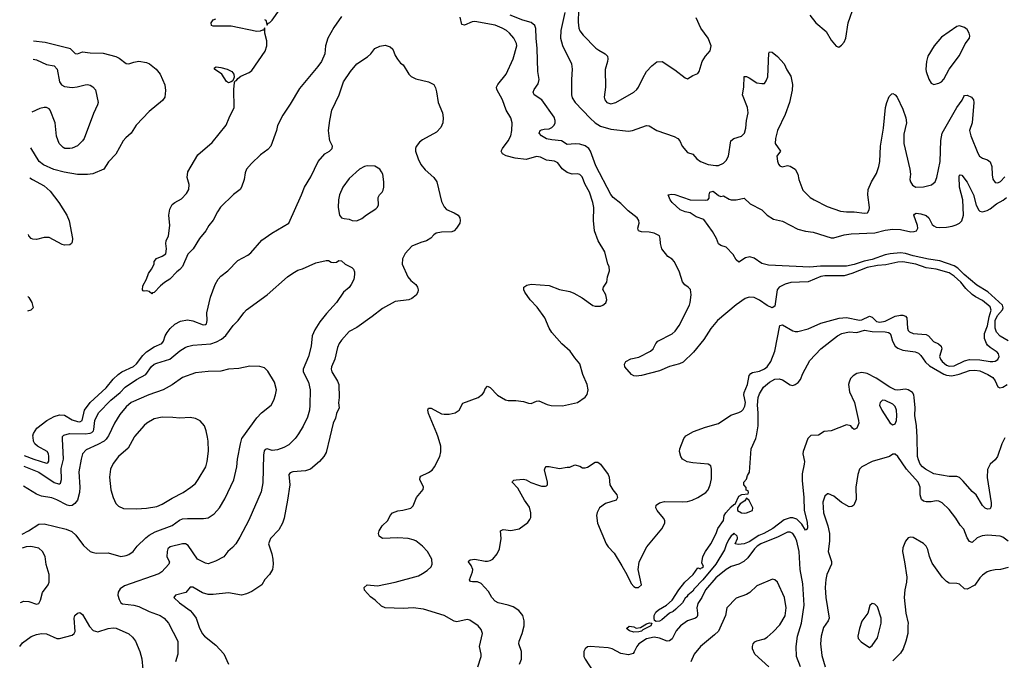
# Model space of a CAD drawing. Header units: inches. Extents: x 2057696 to 2160536, y 827480 to 1016834.
# Tile 321 of 422: x 2060020 to 2067700, y 998261 to 1003255. Entities that reach past the tile are written whole.
import ezdxf

# ---------------------------------------------------------------- set-up
doc = ezdxf.new("R2010")
doc.units = ezdxf.units.IN
doc.header["$MEASUREMENT"] = 0
doc.layers.add('C0060', color=7, linetype='Continuous')
doc.layers.add('C0969', color=7, linetype='Continuous')

msp = doc.modelspace()

# ---------------------------------------------------------------- linework, layer by layer
at = {"layer": 'C0060', "color": 5}
for points, elevation in [([(2061930, 1003257.4), (2061938.7, 1003250), (2061950, 1003211.3), (2061954.3, 1003225.7), (2061970, 1003231.8), (2061990, 1003252.3), (2062047.8, 1003332.2)], 480), ([(2064271.3, 1003311.3), (2064241.1, 1003170), (2064239.6, 1003110), (2064253.8, 1003053.8), (2064324.6, 1002910), (2064330.3, 1002870), (2064323.2, 1002790), (2064323.7, 1002670), (2064330, 1002646.3), (2064353.5, 1002610), (2064470, 1002486.9), (2064510, 1002450.8), (2064550, 1002424.8), (2064630, 1002402.5), (2064770, 1002385.5), (2064800.9, 1002390), (2064909.9, 1002430.1), (2064930, 1002428.8), (2064990.2, 1002390.2), (2065124.2, 1002344.2), (2065153, 1002330), (2065170.4, 1002310), (2065188.7, 1002270), (2065230, 1002219.3), (2065270, 1002205.5), (2065303.1, 1002170), (2065330, 1002150.3), (2065390, 1002127.4), (2065450, 1002117.4), (2065470, 1002119.6), (2065510, 1002136.9), (2065530, 1002157.6), (2065548.5, 1002190), (2065568, 1002310), (2065591.6, 1002328.4), (2065650, 1002348.2), (2065673.5, 1002370), (2065684.8, 1002410), (2065688.3, 1002470), (2065701.1, 1002530), (2065696.5, 1002570), (2065657.2, 1002670), (2065669.7, 1002730), (2065670, 1002812), (2065689, 1002811), (2065710, 1002801.3), (2065770, 1002763), (2065810, 1002756.3), (2065830, 1002758.8), (2065842.9, 1002777.1), (2065855.1, 1002810), (2065864.8, 1002995.2), (2065870, 1003004.7), (2065890, 1003000.7), (2065930, 1002967.3), (2065983, 1002910), (2066004.9, 1002864.9), (2066036, 1002816), (2066048.7, 1002748.7), (2066045.5, 1002705.5), (2066024.7, 1002610), (2065990, 1002517), (2065930.2, 1002390), (2065914.7, 1002330), (2065914, 1002290), (2065953.4, 1002230), (2065927.2, 1002190), (2065930, 1002152), (2065939.1, 1002130), (2065950, 1002114.8), (2065968, 1002108), (2066010, 1002119.1), (2066030, 1002113.4), (2066068.5, 1002088.5), (2066090.4, 1002050.4), (2066098, 1002010), (2066130, 1001926), (2066187.3, 1001870), (2066217.3, 1001850), (2066318.6, 1001798.6), (2066421.8, 1001761.8), (2066470, 1001756.5), (2066530, 1001757.3), (2066610, 1001745.7), (2066632.7, 1001750), (2066646.2, 1001773.8), (2066648, 1001792), (2066636.5, 1001890), (2066637.8, 1001930), (2066665, 1001990), (2066704, 1002056), (2066722.7, 1002110), (2066729.8, 1002150), (2066735.1, 1002270), (2066758, 1002410), (2066772.8, 1002570), (2066783.5, 1002610), (2066803.5, 1002656.5), (2066822.4, 1002677.6), (2066830, 1002680.5), (2066850, 1002668.2), (2066863.7, 1002650), (2066910, 1002556.3), (2066932.8, 1002490), (2066937.8, 1002450), (2066916.5, 1002363.5), (2066915.4, 1002290), (2066964.7, 1002090), (2066968.9, 1002051.1), (2066964.4, 1002010), (2066968.2, 1001990), (2066984.8, 1001964.8), (2067010.5, 1001950.5), (2067070, 1001952.4), (2067133, 1001967), (2067160.9, 1001990), (2067174, 1002026), (2067199.7, 1002150), (2067205.8, 1002314.2), (2067215.7, 1002370), (2067331.4, 1002570), (2067371.2, 1002628.8), (2067383.5, 1002656.5), (2067390, 1002663.2), (2067410, 1002665.6), (2067444.7, 1002650), (2067459.1, 1002630), (2067461.5, 1002610), (2067450.2, 1002450), (2067430.2, 1002390), (2067439.6, 1002350), (2067493.8, 1002213.8), (2067507.7, 1002190), (2067530, 1002175.5), (2067570, 1002162.4), (2067590, 1002146.8), (2067602.6, 1002110), (2067604.9, 1002044.9), (2067612.1, 1002012.1), (2067630, 1001984.9), (2067650, 1001983), (2067670, 1001994.4), (2067704.7, 1002030)], 460), ([(2064379.8, 1003330), (2064376.1, 1003236.1), (2064381.8, 1003190), (2064389.4, 1003169.4), (2064414.4, 1003134.4), (2064513.5, 1003033.5), (2064536.3, 1003016.3), (2064586, 1002990), (2064605.3, 1002970), (2064608.9, 1002950), (2064606.3, 1002930), (2064587.7, 1002867.7), (2064590.3, 1002730), (2064579.3, 1002650), (2064584.9, 1002630), (2064598.8, 1002610), (2064630, 1002598.4), (2064670, 1002608.4), (2064810, 1002690.4), (2064833.6, 1002710), (2064847.8, 1002730), (2064880.1, 1002799.9), (2064910, 1002850.6), (2064950, 1002896.3), (2064990, 1002927.7), (2065031, 1002930), (2065130, 1002864.9), (2065210, 1002802.8), (2065230, 1002794.8), (2065270, 1002818.8), (2065310, 1002836), (2065319.3, 1002850), (2065342.7, 1002930), (2065370, 1002971.3), (2065406.6, 1003013.4), (2065414, 1003050), (2065389.7, 1003110), (2065333.3, 1003190), (2065296, 1003270)], 480), ([(2066183, 1003290), (2066230.4, 1003230), (2066310, 1003162), (2066350, 1003096), (2066387.9, 1003047.9), (2066410, 1003041), (2066430, 1003056), (2066450, 1003081), (2066463.7, 1003110), (2066483.7, 1003230), (2066532.3, 1003370)], 480), ([(2062530, 1003280.8), (2062470, 1003193.5), (2062424.3, 1003110), (2062404.7, 1003050), (2062399.1, 1002990), (2062374.2, 1002930), (2062346.7, 1002890), (2062202.1, 1002717.9), (2062130, 1002596), (2062072.6, 1002510), (2062031.4, 1002430), (2062022.4, 1002390), (2061978.6, 1002270), (2061955.9, 1002244.1), (2061897.9, 1002202.1), (2061827.1, 1002132.9), (2061790.1, 1002089.9), (2061778.3, 1002061.7), (2061770, 1002009.5), (2061750.2, 1001949.8), (2061738.7, 1001930), (2061687.3, 1001892.7), (2061586.6, 1001793.4), (2061562.5, 1001757.5), (2061530, 1001693.5), (2061494.9, 1001650), (2061470.9, 1001609.1), (2061421.8, 1001550), (2061373.4, 1001470), (2061332.3, 1001427.7), (2061290.2, 1001330), (2061270, 1001308.3), (2061246, 1001290), (2061190, 1001231.8), (2061150, 1001207.6), (2061119.1, 1001180.9), (2061070, 1001129.6), (2061054.6, 1001125.4), (2061050, 1001119), (2061030, 1001135.3), (2061010, 1001142), (2060990, 1001138), (2060982, 1001142), (2060978, 1001150), (2060980.4, 1001179.6), (2061010, 1001232), (2061024.8, 1001275.2), (2061049.2, 1001310), (2061068.7, 1001350), (2061068, 1001370), (2061086.3, 1001393.7), (2061130, 1001411), (2061159, 1001430), (2061166, 1001470), (2061159.3, 1001510), (2061162.7, 1001530), (2061179.5, 1001570), (2061191.6, 1001650), (2061182.4, 1001730), (2061190, 1001778), (2061210, 1001814.4), (2061230, 1001830.3), (2061282, 1001858), (2061320.1, 1001899.9), (2061338.7, 1001930), (2061340.7, 1001970), (2061325, 1002025), (2061330.6, 1002070), (2061410, 1002200.9), (2061522.5, 1002297.5), (2061630, 1002432.4), (2061652.7, 1002490), (2061692.2, 1002570), (2061690.6, 1002710), (2061695.1, 1002764.9), (2061701.4, 1002778.6), (2061710, 1002781.3), (2061722.8, 1002797.2), (2061746.2, 1002813.8), (2061810, 1002842.7), (2061830, 1002858.2), (2061933.7, 1003010), (2061949, 1003050), (2061948.3, 1003090), (2061931.3, 1003148.7), (2061932.3, 1003192.3), (2061927.3, 1003187.3), (2061927.3, 1003172.7), (2061914.5, 1003174.5), (2061894.6, 1003165.4), (2061870, 1003163.6), (2061670, 1003205.5), (2061530, 1003205.3), (2061516, 1003210), (2061513.3, 1003230), (2061530, 1003253.4), (2061550, 1003262)], 480), ([(2063283.6, 1000000), (2063274.7, 1000030), (2063210, 1000185.2), (2063204.2, 1000210), (2063210, 1000226), (2063230, 1000225.5), (2063310, 1000183.8), (2063330, 1000179.3), (2063370, 1000180.4), (2063418, 1000190), (2063449, 1000210), (2063475.5, 1000264.5), (2063595.3, 1000310), (2063630, 1000334.8), (2063640.9, 1000350), (2063650, 1000378), (2063670, 1000398.8), (2063690, 1000387.7), (2063748.2, 1000328.2), (2063810, 1000292.4), (2063830, 1000287), (2063890, 1000286.7), (2063950, 1000277.6), (2063990, 1000264.9), (2064010, 1000264), (2064050, 1000282), (2064070, 1000283.8), (2064135.1, 1000255.1), (2064166.4, 1000246.4), (2064254.9, 1000245.1), (2064370, 1000270.4), (2064430, 1000313), (2064445.6, 1000334.4), (2064454.3, 1000370), (2064446.6, 1000410), (2064413.6, 1000490), (2064390, 1000573.2), (2064350, 1000618), (2064312.8, 1000670), (2064248.4, 1000728.4), (2064170, 1000817), (2064149.7, 1000850), (2064115.6, 1000930), (2064055.3, 1001015.3), (2064002.9, 1001070), (2063959.3, 1001130), (2063952.7, 1001150), (2063953.2, 1001170), (2063975.6, 1001184.4), (2064010, 1001192.8), (2064150, 1001182.3), (2064230, 1001152.9), (2064310, 1001136), (2064342.4, 1001122.4), (2064407.1, 1001087.1), (2064490, 1001028), (2064510, 1001022), (2064550, 1001022.8), (2064569.4, 1001030.6), (2064592.1, 1001047.9), (2064601.2, 1001070), (2064592.3, 1001110), (2064569.3, 1001150.7), (2064574, 1001170), (2064599, 1001210), (2064605.2, 1001250), (2064622, 1001298), (2064618, 1001330), (2064607.6, 1001350), (2064584.9, 1001444.9), (2064533.3, 1001530), (2064503.1, 1001610), (2064495.9, 1001690), (2064498.6, 1001790), (2064491.4, 1001830), (2064466, 1001910), (2064429.7, 1001970), (2064406.6, 1002030), (2064388.5, 1002048.5), (2064370, 1002053), (2064330, 1002051.3), (2064290, 1002063), (2064252, 1002092), (2064218.4, 1002138.4), (2064191.7, 1002151.7), (2064130, 1002158.7), (2064082.7, 1002182.7), (2064050, 1002189.7), (2063970, 1002165.3), (2063885.7, 1002174.3), (2063814.8, 1002194.8), (2063785.6, 1002210), (2063780.3, 1002220.3), (2063776.9, 1002230), (2063785.3, 1002250), (2063830, 1002311.5), (2063849.8, 1002350), (2063858.2, 1002390), (2063860.8, 1002450), (2063852.3, 1002490), (2063814.7, 1002550), (2063787, 1002630), (2063742, 1002710), (2063738.5, 1002730), (2063749.7, 1002750), (2063815.5, 1002830), (2063868.7, 1002950), (2063896.9, 1003050), (2063895.4, 1003070), (2063874.5, 1003110), (2063840.4, 1003150), (2063816.9, 1003170), (2063784.7, 1003190), (2063730, 1003211.3), (2063570, 1003239.8), (2063550, 1003237.7), (2063490, 1003213.3), (2063470, 1003218), (2063455.9, 1003275.9)], 480), ([(2065209.2, 1000000), (2065217.2, 1000010), (2065274.9, 1000045.1), (2065370, 1000078.9), (2065471.9, 1000108.1), (2065567.6, 1000172.4), (2065630, 1000192.2), (2065650, 1000203.1), (2065663.3, 1000216.7), (2065676.6, 1000243.4), (2065680.9, 1000270), (2065669.8, 1000330), (2065672, 1000350), (2065696.4, 1000410), (2065710, 1000482), (2065723.2, 1000496.8), (2065736.3, 1000503.7), (2065790, 1000514.9), (2065830, 1000532.6), (2065850.9, 1000550), (2065880.4, 1000590), (2065909.8, 1000670), (2065950, 1000871), (2065970, 1000875.5), (2066050, 1000829.1), (2066070, 1000823.2), (2066090, 1000823.5), (2066170, 1000845.5), (2066270, 1000890.2), (2066411.8, 1000928.2), (2066470, 1000932.3), (2066570, 1000912.3), (2066590, 1000914.3), (2066650, 1000943.9), (2066670, 1000935.3), (2066703.6, 1000903.6), (2066730, 1000896.8), (2066770, 1000904.1), (2066850, 1000943), (2066890, 1000952.7), (2066910, 1000952), (2066930, 1000943.6), (2066941.3, 1000930), (2066944.5, 1000850), (2066951.2, 1000831.2), (2066961.3, 1000821.3), (2066990, 1000809.1), (2067090, 1000802.2), (2067110, 1000791.4), (2067147, 1000747), (2067187.3, 1000727.3), (2067208.9, 1000710), (2067213.8, 1000690), (2067195, 1000630), (2067201.5, 1000610), (2067216.3, 1000590), (2067250, 1000561.3), (2067270, 1000554), (2067310, 1000557.1), (2067390, 1000595.3), (2067430, 1000606), (2067510, 1000603.9), (2067590, 1000589.4), (2067610, 1000590.2), (2067630, 1000594.3), (2067650, 1000606.7), (2067659.7, 1000630), (2067655.4, 1000650), (2067643.5, 1000663.5), (2067590, 1000698.4), (2067570, 1000717.2), (2067561.1, 1000730), (2067547.1, 1000770), (2067546.5, 1000810), (2067570, 1000867.4), (2067582.2, 1000937.8), (2067598.1, 1000990), (2067590, 1001015.8), (2067530, 1001067.1), (2067474.5, 1001094.5), (2067450, 1001112), (2067400.7, 1001160.7), (2067360.6, 1001210), (2067310, 1001256), (2067270, 1001282.2), (2067170, 1001309.2), (2067090, 1001321.1), (2067010, 1001348.4), (2066910, 1001368.4), (2066870, 1001365), (2066776.5, 1001343.5), (2066710, 1001339.3), (2066630, 1001322.4), (2066510, 1001275.3), (2066450, 1001258.3), (2066300.9, 1001259.1), (2066270, 1001252.2), (2066170, 1001212.5), (2066034.4, 1001205.6), (2065990, 1001194.2), (2065943.8, 1001170), (2065928.7, 1001150), (2065910, 1001022), (2065890.6, 1001009.4), (2065850, 1001026), (2065790, 1001069.7), (2065750, 1001088.3), (2065710, 1001091.2), (2065677.8, 1001082.2), (2065610, 1001031.9), (2065464.2, 1000910), (2065410, 1000847.8), (2065357.1, 1000762.9), (2065276.1, 1000663.9), (2065195.3, 1000584.7), (2065168, 1000572), (2065090, 1000550.7), (2065010, 1000517.3), (2064870, 1000480.5), (2064830, 1000475.6), (2064810, 1000479.5), (2064793.2, 1000490), (2064741.2, 1000550), (2064739, 1000570), (2064749, 1000590), (2064787.8, 1000612.2), (2064850, 1000625.5), (2064939.3, 1000670), (2064962, 1000690), (2064982, 1000730), (2064998, 1000750), (2065110, 1000807), (2065133.3, 1000826.7), (2065164.2, 1000870), (2065244.5, 1001030), (2065250.8, 1001050), (2065256.8, 1001110), (2065251.8, 1001151.8), (2065235.1, 1001170), (2065208.5, 1001188.5), (2065191.1, 1001211.1), (2065165.8, 1001285.8), (2065127.4, 1001367.4), (2065110, 1001387.3), (2065077, 1001410), (2065029.8, 1001469.8), (2065018.3, 1001510), (2065015.6, 1001550), (2065009.6, 1001569.6), (2064968.7, 1001590), (2064930, 1001597.6), (2064870, 1001601.5), (2064847.3, 1001610), (2064841.1, 1001630), (2064853.3, 1001670), (2064849.7, 1001690), (2064836.4, 1001710), (2064765.6, 1001765.6), (2064710, 1001821.6), (2064650, 1001868.5), (2064631.6, 1001891.6), (2064514.8, 1002114.8), (2064471.4, 1002230), (2064459.2, 1002250), (2064430.6, 1002270.6), (2064390, 1002284.8), (2064352.6, 1002287.4), (2064290, 1002283.1), (2064247, 1002310), (2064170, 1002317.5), (2064130, 1002326.8), (2064089.6, 1002350), (2064072, 1002370), (2064079.5, 1002390), (2064090, 1002396.5), (2064110, 1002402.6), (2064150, 1002405.3), (2064170, 1002414.4), (2064190, 1002434), (2064195.6, 1002450), (2064195.6, 1002470), (2064190, 1002494), (2064092.8, 1002630), (2064034, 1002670), (2064025.1, 1002690), (2064033.1, 1002710), (2064065.2, 1002754.8), (2064073.3, 1002790), (2064060.4, 1002850), (2064057.5, 1003030), (2064048.1, 1003110), (2064046.8, 1003186.8), (2064038, 1003210), (2064010, 1003231.9), (2063945.1, 1003250), (2063844.7, 1003290)], 460), ([(2060127.7, 1003089.9), (2060218.5, 1003078.5), (2060396.1, 1003036.1), (2060413.3, 1003030), (2060452.7, 1002992.7), (2060470, 1002989.8), (2060510, 1003005.5), (2060570, 1002997.3), (2060670, 1002993.2), (2060768.7, 1002968.7), (2060794.9, 1002954.9), (2060850, 1002914.7), (2060870, 1002911.3), (2060910, 1002925.1), (2060949, 1002931), (2061010, 1002920.4), (2061031.5, 1002910), (2061085.4, 1002870), (2061116.1, 1002830), (2061153.3, 1002746.7), (2061157.6, 1002702.4), (2061152.3, 1002650), (2061134, 1002626), (2061030, 1002540.3), (2060927.6, 1002432.4), (2060890, 1002370.4), (2060847, 1002333), (2060828, 1002310), (2060770, 1002207.7), (2060713, 1002147), (2060676.2, 1002090), (2060590, 1002053.8), (2060550, 1002047.1), (2060470, 1002047.8), (2060365.6, 1002065.6), (2060286, 1002086), (2060204.4, 1002124.4), (2060171.1, 1002150), (2060106.2, 1002256.6)], 520), ([(2060124.5, 1000000), (2060123.1, 1000010), (2060127.7, 1000030), (2060152.5, 1000070), (2060231.6, 1000130), (2060290, 1000162.3), (2060330, 1000175.2), (2060370, 1000170.9), (2060430, 1000136.7), (2060470, 1000123.2), (2060490, 1000121.5), (2060508, 1000130), (2060525.4, 1000210), (2060569.4, 1000270.6), (2060695.3, 1000384.7), (2060750, 1000452.6), (2060786.9, 1000490), (2060817.8, 1000510), (2060908.2, 1000551.8), (2060930, 1000571.4), (2060981.7, 1000638.3), (2061010, 1000666.9), (2061070, 1000705.8), (2061128.1, 1000731.9), (2061141.1, 1000750), (2061155.3, 1000790), (2061170, 1000816), (2061193.5, 1000846.5), (2061230, 1000880.4), (2061275.3, 1000904.7), (2061330, 1000914.2), (2061370, 1000906.8), (2061450, 1000877), (2061470, 1000878), (2061476.4, 1000883.6), (2061481.9, 1000910), (2061480.5, 1000970), (2061508.3, 1001091.7), (2061545.2, 1001190), (2061568.9, 1001231.1), (2061590, 1001255.4), (2061642.9, 1001297.1), (2061722, 1001378), (2061800.4, 1001419.6), (2061822.7, 1001437.3), (2061910, 1001535.6), (2061987.7, 1001590), (2062119.5, 1001670), (2062218.9, 1001890), (2062241.1, 1001950), (2062290.3, 1002030), (2062348.9, 1002150), (2062400.3, 1002210), (2062436.4, 1002230), (2062458, 1002250), (2062459, 1002270), (2062440.2, 1002310), (2062435.8, 1002330), (2062429.1, 1002390), (2062438.5, 1002470), (2062455.3, 1002550), (2062511.6, 1002670), (2062546, 1002770), (2062600.3, 1002850), (2062650.5, 1002910), (2062734, 1002966), (2062759.3, 1002990), (2062790, 1003029.4), (2062830, 1003049.3), (2062870, 1003056), (2062910, 1003042.7), (2062930, 1003026), (2062950, 1002976), (2062967, 1002947), (2062990, 1002917.2), (2063010, 1002903.7), (2063054.3, 1002830), (2063072.4, 1002812.4), (2063110, 1002794.5), (2063209.7, 1002769.7), (2063249.6, 1002749.6), (2063263.6, 1002723.6), (2063272.5, 1002692.5), (2063283.6, 1002610), (2063317, 1002530), (2063322, 1002490), (2063320.9, 1002450), (2063305.8, 1002414.2), (2063270, 1002379.1), (2063162.2, 1002317.8), (2063139.5, 1002300.5), (2063113.9, 1002266.1), (2063108, 1002250), (2063108.2, 1002230), (2063128.5, 1002170), (2063150, 1002125.6), (2063183.7, 1002083.7), (2063250, 1002025.1), (2063273.1, 1001990), (2063310, 1001839), (2063330, 1001796), (2063350, 1001774.5), (2063410, 1001749.6), (2063439.5, 1001730), (2063454.3, 1001710), (2063456.9, 1001690), (2063452.4, 1001670), (2063427.6, 1001630), (2063409.3, 1001610), (2063390, 1001600.3), (2063310, 1001598), (2063268.7, 1001590), (2063250, 1001578.8), (2063227.9, 1001552.1), (2063194, 1001530), (2063150, 1001518), (2063079, 1001490), (2063027, 1001433), (2063005.6, 1001390), (2063004.2, 1001350), (2063047.3, 1001250), (2063070, 1001222.7), (2063109, 1001190), (2063124, 1001170), (2063129, 1001150), (2063125.2, 1001130), (2063111.7, 1001108.3), (2063078.3, 1001081.7), (2063055.3, 1001070), (2062950, 1001057), (2062850, 1001004.2), (2062770, 1000940.3), (2062650, 1000854.4), (2062590, 1000823.8), (2062530, 1000757.6), (2062511.2, 1000730), (2062499.5, 1000700.5), (2062479.1, 1000610), (2062451, 1000550), (2062448.6, 1000530), (2062454.7, 1000510), (2062498.2, 1000438.2), (2062508.4, 1000410), (2062512.7, 1000310), (2062507.8, 1000267.8), (2062512.7, 1000230), (2062490, 1000184.7), (2062483.6, 1000150), (2062464.5, 1000110), (2062438.2, 1000000)], 520), ([(2060124.1, 1002947.4), (2060150, 1002941.4), (2060230, 1002905.3), (2060290, 1002895.4), (2060312.6, 1002870), (2060330.9, 1002770.9), (2060346.4, 1002746.4), (2060370, 1002734.7), (2060430, 1002726), (2060468.7, 1002731.3), (2060530, 1002747.6), (2060550, 1002749.6), (2060570, 1002744.5), (2060591.1, 1002731.1), (2060610, 1002709), (2060631.1, 1002610), (2060627.1, 1002590), (2060595.2, 1002524.8), (2060522.6, 1002330), (2060509.7, 1002310), (2060470, 1002271.8), (2060430, 1002254.3), (2060410, 1002250.3), (2060372, 1002252), (2060358, 1002258), (2060328.5, 1002290), (2060307.8, 1002347.8), (2060295.8, 1002450), (2060257.4, 1002550), (2060250, 1002559.5), (2060230.2, 1002570.2), (2060210, 1002571.4), (2060177.2, 1002562.8), (2060113.4, 1002534.7)], 540), ([(2060100.2, 1002023.4), (2060119.7, 1002010), (2060210, 1001960.3), (2060257.1, 1001917.1), (2060325.4, 1001830), (2060388.3, 1001730), (2060406.3, 1001686.3), (2060432.7, 1001550), (2060430, 1001522), (2060424, 1001510), (2060410, 1001500.7), (2060370, 1001497.3), (2060350, 1001502.8), (2060250, 1001557), (2060210, 1001557.4), (2060150, 1001540.8), (2060123.5, 1001543.5), (2060108.7, 1001550), (2060091.8, 1001570), (2060088.7, 1001580.6)], 520), ([(2067730, 1000750.8), (2067668.3, 1000788.3), (2067639.8, 1000819.8), (2067628.4, 1000850), (2067628.8, 1000910), (2067646.7, 1000950), (2067685.7, 1000994.3), (2067692.3, 1001010), (2067687, 1001030), (2067572.9, 1001132.9), (2067486.6, 1001186.6), (2067388.1, 1001268.1), (2067336.8, 1001316.8), (2067310, 1001335), (2067196.4, 1001376.4), (2067109.5, 1001389.5), (2066990, 1001413.6), (2066930, 1001432.8), (2066890, 1001436.9), (2066810, 1001430.3), (2066770, 1001421.4), (2066670, 1001384.7), (2066606.1, 1001373.9), (2066530, 1001346.2), (2066470, 1001334.7), (2066267.2, 1001332.8), (2066184.6, 1001324.6), (2065861, 1001341), (2065810, 1001353.7), (2065750, 1001396.8), (2065714.4, 1001405.6), (2065680.8, 1001399.2), (2065630, 1001365.2), (2065610, 1001384), (2065584.8, 1001424.7), (2065530, 1001480.9), (2065490, 1001494), (2065470, 1001509), (2065455.1, 1001550), (2065424.2, 1001604.2), (2065356.9, 1001696.9), (2065298, 1001718), (2065249.2, 1001749.2), (2065210, 1001757.2), (2065172.7, 1001772.7), (2065109.5, 1001829.5), (2065093.2, 1001850), (2065078, 1001890), (2065105.6, 1001894.4), (2065130, 1001891.6), (2065250, 1001850.8), (2065372.3, 1001847.7), (2065388.9, 1001851.1), (2065397.2, 1001862.8), (2065397.2, 1001890), (2065404, 1001910), (2065430, 1001918), (2065470, 1001884.7), (2065490, 1001878), (2065510, 1001882), (2065554.8, 1001854.8), (2065570, 1001850.8), (2065610, 1001850.5), (2065670, 1001862.8), (2065719.1, 1001819.1), (2065810, 1001774), (2065851.2, 1001731.2), (2065901.1, 1001701.1), (2065970, 1001685.7), (2066090, 1001622.5), (2066150, 1001606.3), (2066210, 1001599.4), (2066350, 1001554), (2066370, 1001554.6), (2066450, 1001578), (2066506.5, 1001586.5), (2066690, 1001594.7), (2066770, 1001614), (2066830, 1001621.4), (2066890, 1001619.3), (2066970, 1001601.5), (2066996.7, 1001603.3), (2067014.2, 1001610), (2067024.6, 1001630), (2067023.4, 1001650), (2066993.6, 1001730), (2067000.4, 1001739.6), (2067014.1, 1001745.9), (2067050, 1001742.8), (2067090, 1001728.8), (2067111.6, 1001710), (2067138.6, 1001658.6), (2067150, 1001647.1), (2067170, 1001638.2), (2067194.5, 1001634.5), (2067250, 1001636.8), (2067294.8, 1001645.2), (2067323.8, 1001656.2), (2067351.8, 1001670), (2067370, 1001686.4), (2067381.7, 1001730), (2067378.2, 1001850), (2067351.9, 1001950), (2067348.9, 1002031.1), (2067350, 1002042), (2067355.3, 1002044.7), (2067370, 1002042.4), (2067410, 1001988.8), (2067459.5, 1001890), (2067482.1, 1001810), (2067501.7, 1001770), (2067510, 1001762), (2067530, 1001757.6), (2067568, 1001768), (2067590, 1001779.5), (2067640.3, 1001819.7), (2067691.4, 1001848.6), (2067716.7, 1001870)], 440), ([(2060354.3, 1000000), (2060354.9, 1000005.1), (2060363.7, 1000016.3), (2060409.5, 1000030.5), (2060530, 1000026.7), (2060568.5, 1000031.5), (2060581.8, 1000038.2), (2060595.3, 1000050), (2060599.3, 1000060.7), (2060605.6, 1000130), (2060634.2, 1000190), (2060730, 1000289.9), (2060803.2, 1000350), (2060843.9, 1000390), (2060931, 1000449), (2061004.7, 1000490), (2061049.1, 1000550.9), (2061070, 1000568.8), (2061090, 1000578.5), (2061190, 1000608.1), (2061270, 1000674.7), (2061310, 1000698.7), (2061330, 1000708.6), (2061370, 1000718.2), (2061510, 1000729.1), (2061556.1, 1000743.9), (2061595.1, 1000764.9), (2061627.9, 1000792.1), (2061685.3, 1000870), (2061724.9, 1000910), (2061768.2, 1000970), (2061790, 1000992), (2061950.7, 1001110), (2062110, 1001249.4), (2062150, 1001279.5), (2062190, 1001302.9), (2062226.4, 1001313.6), (2062330, 1001360.9), (2062410, 1001378), (2062430, 1001377.2), (2062450, 1001365.2), (2062470, 1001361.2), (2062490, 1001364), (2062510, 1001379), (2062530, 1001375.3), (2062558, 1001350), (2062610, 1001324), (2062624, 1001310), (2062632.7, 1001290), (2062632.7, 1001270), (2062625.2, 1001230), (2062606, 1001190), (2062590, 1001167.3), (2062545.2, 1001130), (2062492.3, 1001050), (2062414.3, 1000965.7), (2062361, 1000899), (2062322.2, 1000837.8), (2062302.2, 1000790), (2062293.3, 1000710), (2062273.6, 1000630), (2062231.7, 1000530), (2062231.8, 1000510), (2062272.9, 1000430), (2062285.6, 1000370), (2062283.5, 1000250), (2062279.3, 1000210), (2062264.2, 1000155.8), (2062230, 1000085.5), (2062194.5, 1000025.5), (2062175.3, 1000000)], 540), ([(2060083, 1001098.4), (2060091.8, 1001090), (2060114, 1001050), (2060124, 1001010), (2060108, 1000990), (2060081.2, 1000983.5)], 520), ([(2065765.5, 1000000), (2065768.5, 1000011.5), (2065779.8, 1000090), (2065781.4, 1000190), (2065776.3, 1000250), (2065779.7, 1000310), (2065790, 1000337.5), (2065822.8, 1000390), (2065870, 1000430.6), (2065910, 1000453.4), (2065943.3, 1000456.7), (2065970, 1000448.5), (2066030, 1000407.8), (2066050, 1000404.2), (2066070, 1000410.1), (2066093.7, 1000426.3), (2066111.7, 1000450), (2066130, 1000497.3), (2066182.7, 1000597.3), (2066269.3, 1000690), (2066400.5, 1000790), (2066434, 1000810), (2066490, 1000822), (2066550, 1000817.3), (2066610, 1000833.7), (2066670, 1000825), (2066770, 1000822.7), (2066797.6, 1000817.6), (2066809, 1000809), (2066816, 1000796), (2066827.8, 1000747.8), (2066850, 1000709), (2066870, 1000695.2), (2066910, 1000679.4), (2067005.7, 1000665.7), (2067030, 1000655.3), (2067050, 1000637.8), (2067086.2, 1000586.2), (2067117.7, 1000557.7), (2067230, 1000490.7), (2067250, 1000483.1), (2067290, 1000479.3), (2067349, 1000491), (2067430, 1000521.6), (2067470, 1000523.6), (2067510, 1000516.9), (2067571.3, 1000490), (2067610, 1000465.7), (2067630, 1000440.2), (2067650, 1000393.7), (2067666.5, 1000386.5), (2067690, 1000390.8), (2067722.4, 1000410)], 440), ([(2061761.2, 1000000), (2061870, 1000150.6), (2061906.6, 1000190), (2061980.9, 1000250), (2062002.9, 1000290), (2062016.2, 1000330), (2062023.6, 1000370), (2062007, 1000430), (2061955.1, 1000515.1), (2061930, 1000541.2), (2061892.1, 1000552.1), (2061814.5, 1000554.5), (2061730, 1000536.9), (2061650, 1000531.3), (2061590, 1000514.3), (2061490, 1000513.7), (2061390, 1000501), (2061290, 1000465.1), (2061210, 1000409.7), (2061138, 1000370), (2061028.2, 1000330), (2060890.1, 1000269.9), (2060850, 1000236.8), (2060801.9, 1000178.1), (2060758.9, 1000110), (2060712.9, 1000010), (2060706, 1000000)], 560), ([(2067019.5, 1000000), (2067016.5, 1000090), (2067002.5, 1000170), (2067003.8, 1000230), (2066997, 1000310), (2066993.7, 1000330), (2066983.2, 1000350), (2066951, 1000370), (2066930, 1000374.5), (2066870, 1000367), (2066847.8, 1000370), (2066807.9, 1000390), (2066701.5, 1000461.5), (2066630, 1000497.1), (2066590, 1000504.9), (2066550, 1000496.4), (2066520.6, 1000479.4), (2066501.3, 1000458.7), (2066489.4, 1000430.6), (2066486.3, 1000410), (2066494, 1000354), (2066532.6, 1000270), (2066563.8, 1000130), (2066564.9, 1000110), (2066550.4, 1000069.6), (2066530, 1000061.2), (2066515.3, 1000070), (2066502, 1000090), (2066470, 1000095.6), (2066350, 1000051.3), (2066296.1, 1000043.9), (2066250, 1000016), (2066190, 1000014.5), (2066177, 1000000)], 440), ([(2061484.2, 1000000), (2061475.1, 1000050), (2061460.7, 1000090), (2061427.9, 1000127.9), (2061390, 1000147), (2061350, 1000154), (2061270, 1000149.7), (2061215.2, 1000155.2), (2061130, 1000155.6), (2061070, 1000144.4), (2061010.5, 1000110), (2060990, 1000091.6), (2060914.6, 1000005.4), (2060911.7, 1000000)], 580)]:
    msp.add_lwpolyline(points, dxfattribs=dict(at, elevation=elevation))
for points, elevation in [([(2067350, 1003206), (2067330, 1003202.7), (2067210, 1003118), (2067153, 1003050), (2067104, 1002970), (2067093.4, 1002930), (2067088.2, 1002870), (2067090.5, 1002850), (2067110.5, 1002790.5), (2067130, 1002761), (2067150, 1002750.8), (2067190, 1002759.3), (2067210, 1002770.5), (2067230, 1002790.7), (2067269.8, 1002870.2), (2067350, 1002976.3), (2067394.5, 1003065.5), (2067429.5, 1003110), (2067431.5, 1003130), (2067427.3, 1003150), (2067410, 1003179.3), (2067390, 1003195.1)], 480), ([(2061650, 1002763.1), (2061633.2, 1002773.2), (2061597.6, 1002830), (2061539.3, 1002870), (2061540.2, 1002879.8), (2061553.2, 1002886.8), (2061590, 1002882.6), (2061637.1, 1002870), (2061675.2, 1002850), (2061691.2, 1002830), (2061693.5, 1002806.5), (2061682.4, 1002777.6), (2061670, 1002769.6)], 480), ([(2062730, 1002116.9), (2062710, 1002111.3), (2062670, 1002089.6), (2062590, 1002018), (2062541.6, 1001950), (2062513.4, 1001890), (2062505.5, 1001850), (2062504.9, 1001790), (2062514, 1001730), (2062530, 1001710.8), (2062550, 1001704), (2062590, 1001701), (2062614, 1001690), (2062650, 1001686.8), (2062690, 1001706), (2062725.4, 1001734.6), (2062798.3, 1001781.7), (2062809.6, 1001790.4), (2062819.5, 1001810), (2062816.9, 1001870), (2062827.6, 1001890), (2062847.6, 1001910), (2062854.1, 1001925.9), (2062860.5, 1001950), (2062861.6, 1001990), (2062851.5, 1002050), (2062842, 1002070), (2062829.2, 1002090), (2062790, 1002114)], 540), ([(2066750, 1000289), (2066731, 1000270), (2066728, 1000250), (2066744.9, 1000210), (2066810, 1000110.5), (2066830, 1000098), (2066850, 1000104), (2066858.9, 1000130), (2066863, 1000170), (2066859.7, 1000210), (2066850, 1000239.3), (2066830, 1000258.4), (2066770, 1000286)], 460)]:
    msp.add_lwpolyline(points, close=True, dxfattribs=dict(at, elevation=elevation))
at = {"layer": 'C0969', "color": 5}
for points, elevation in [([(2060040.4, 999245), (2060089.8, 999270), (2060170, 999321.4), (2060210, 999325.2), (2060383.2, 999283.2), (2060425.5, 999265.5), (2060457.6, 999237.6), (2060517.2, 999157.2), (2060570, 999110.7), (2060584.1, 999104.1), (2060617.5, 999097.5), (2060710, 999098.4), (2060810, 999070.5), (2060850, 999077.1), (2060870, 999086), (2060906, 999110), (2060936.2, 999150), (2061004.1, 999215.9), (2061030, 999236.9), (2061076.7, 999263.3), (2061210, 999313), (2061267.2, 999352.8), (2061290, 999363.5), (2061330, 999367.5), (2061454.6, 999365.4), (2061490, 999371.8), (2061536, 999404), (2061578, 999450), (2061620.5, 999519.5), (2061690.7, 999669.3), (2061713.5, 999770), (2061719.3, 999830), (2061742, 999950), (2061754, 999990), (2061761.2, 1000000)], 560), ([(2060706, 1000000), (2060695.4, 999984.6), (2060678.8, 999970), (2060630, 999943), (2060538.3, 999901.7), (2060510.3, 999870), (2060498.2, 999830), (2060481.8, 999730), (2060489.2, 999610), (2060487.2, 999570), (2060470.2, 999509.8), (2060450, 999482.4), (2060430, 999468), (2060410, 999465.4), (2060390, 999469.7), (2060310, 999512.8), (2060270, 999528.7), (2060190, 999542), (2060150, 999555.8), (2060050, 999618.2), (2060049.2, 999618.4)], 560), ([(2060052.9, 999773.9), (2060170, 999728.2), (2060290, 999648.4), (2060322, 999638), (2060330, 999637), (2060337.5, 999642.5), (2060345.6, 999670), (2060344.2, 999755.8), (2060360.4, 999830), (2060352.7, 999987.3), (2060354.3, 1000000)], 540), ([(2060054.8, 999858.2), (2060129.2, 999829.2), (2060230, 999796.8), (2060238.4, 999801.6), (2060246.6, 999813.4), (2060248.4, 999850), (2060245.8, 999870), (2060235.2, 999890), (2060158.7, 999930), (2060139.3, 999950), (2060128.7, 999970), (2060124.5, 1000000)], 520), ([(2060911.7, 1000000), (2060865.7, 999914.3), (2060789.4, 999850.6), (2060750, 999794.5), (2060727.6, 999750), (2060719.6, 999690), (2060731.7, 999590), (2060749.1, 999529.1), (2060770, 999484), (2060790, 999462), (2060830, 999444.4), (2060930, 999442), (2061010, 999447.4), (2061090, 999461.3), (2061130, 999477.6), (2061210, 999526), (2061294.5, 999570), (2061355.1, 999610), (2061390, 999639.3), (2061413, 999670), (2061471.3, 999770), (2061483, 999810), (2061492.5, 999892.5), (2061489.7, 999970), (2061484.2, 1000000)], 580), ([(2062175.3, 1000000), (2062167.8, 999990), (2062118.9, 999941.1), (2062080, 999920), (2062030, 999900.9), (2061990, 999898), (2061950, 999910.2), (2061934.9, 999905.1), (2061925.8, 999894.2), (2061920.6, 999859.4), (2061915.3, 999644.7), (2061904.2, 999575.8), (2061806.3, 999353.7), (2061738.4, 999221.6), (2061706.3, 999170), (2061679.8, 999140.2), (2061643.6, 999110), (2061613.3, 999066.7), (2061546.7, 999033.3), (2061490, 999014.4), (2061470, 999017.6), (2061407.3, 999050), (2061335.2, 999155.2), (2061314, 999170), (2061290, 999169.2), (2061194.5, 999145.5), (2061176.4, 999130), (2061169.8, 999110), (2061168.2, 999068.2), (2061188, 999030), (2061182.4, 999010), (2061129.6, 998950), (2061104.5, 998935.5), (2060838.3, 998841.7), (2060802.8, 998817.2), (2060787.9, 998792.1), (2060786.4, 998770), (2060796, 998736), (2060809.8, 998709.8), (2060822.5, 998702.5), (2060910, 998691.5), (2060950, 998682), (2061030, 998642.3), (2061114.5, 998610), (2061147.8, 998590), (2061180.5, 998550), (2061252.2, 998410), (2061254.5, 998310), (2061236.5, 998250)], 540), ([(2062438.2, 1000000), (2062410, 999882), (2062391.1, 999850), (2062357.4, 999810), (2062288, 999752), (2062250, 999738.6), (2062150, 999729.2), (2062130, 999722.6), (2062118.3, 999710), (2062126.4, 999630), (2062109.8, 999510), (2062083.5, 999370), (2062069.8, 999330), (2062041.5, 999278.5), (2061977.4, 999210), (2061959.7, 999170), (2061987.2, 999090), (2061995, 999050), (2061997.8, 999010), (2061990.9, 998970), (2061969.8, 998930.2), (2061932.6, 998890), (2061909.8, 998850.2), (2061830, 998796.5), (2061790, 998778.7), (2061750, 998770.3), (2061650, 998786.2), (2061530, 998774.3), (2061490, 998774.5), (2061446.4, 998786.4), (2061370, 998831.6), (2061350, 998830.4), (2061315.6, 998790), (2061235.1, 998770), (2061222, 998750), (2061266, 998710), (2061349.8, 998650), (2061368.8, 998630), (2061396.8, 998590), (2061420, 998520), (2061443, 998470), (2061460.5, 998450), (2061550, 998378.3), (2061611.2, 998311.2), (2061647.8, 998230)], 520), ([(2063593.6, 998210), (2063620.7, 998290), (2063620.7, 998310), (2063607.6, 998370), (2063629.2, 998469.2), (2063620.2, 998500.2), (2063596, 998530), (2063530, 998574.7), (2063510, 998579.6), (2063430, 998562), (2063410, 998567), (2063330, 998609.6), (2063170, 998658.8), (2063090, 998669.8), (2063010, 998664.8), (2062869.8, 998669.8), (2062843.3, 998683.3), (2062794, 998730), (2062756.1, 998756.1), (2062710, 998809.2), (2062707.3, 998830), (2062730, 998850.6), (2062810, 998843.1), (2062948.7, 998870), (2063130, 998920.3), (2063163.3, 998936.7), (2063197.8, 998962.2), (2063229.5, 998990), (2063237.6, 999010), (2063235.1, 999050), (2063201.1, 999110), (2063161.7, 999150), (2063110, 999191.8), (2063090, 999201.4), (2063050, 999210.8), (2062970, 999215.1), (2062850, 999211.8), (2062823.7, 999230), (2062818.4, 999250), (2062822.9, 999270), (2062847, 999310), (2062892.3, 999350), (2062909.6, 999390.4), (2062929.2, 999410), (2062970, 999426.4), (2063009.6, 999430.4), (2063072, 999448), (2063090, 999464.7), (2063115.1, 999530), (2063166.3, 999593.7), (2063169.3, 999610), (2063140.9, 999670), (2063142.7, 999690), (2063150, 999697.3), (2063210, 999724.9), (2063236.2, 999743.8), (2063255.6, 999770), (2063297, 999850), (2063305.6, 999885.6), (2063304.5, 999930), (2063283.6, 1000000)], 480), ([(2063917.4, 998230), (2063933, 998270), (2063934.6, 998330), (2063914.7, 998390), (2063915.9, 998410), (2063940.2, 998470), (2063953.9, 998530), (2063955.9, 998570), (2063945.6, 998610), (2063913.3, 998650), (2063870, 998677.4), (2063830, 998691.9), (2063753.2, 998710), (2063730, 998721.3), (2063702.4, 998750), (2063677.4, 998797.4), (2063619.3, 998859.3), (2063590, 998874), (2063551.9, 998871.9), (2063536, 998876), (2063529.7, 998889.7), (2063552.3, 998950), (2063553.7, 998970), (2063541.1, 999001.1), (2063520.9, 999030), (2063523.3, 999036.7), (2063535.1, 999044.9), (2063570, 999048.4), (2063650, 999033.6), (2063670, 999034.7), (2063690, 999039), (2063709.6, 999050), (2063743.6, 999090), (2063761.6, 999130), (2063775.6, 999210), (2063770, 999270.8), (2063790, 999280.5), (2063850, 999274), (2063915.1, 999284.9), (2063983.6, 999336.4), (2064000.5, 999359.5), (2064005.8, 999374.2), (2064006.9, 999410), (2063996.3, 999456.3), (2063958.9, 999510), (2063904.4, 999604.4), (2063862.7, 999650), (2063864.8, 999655.2), (2063875.5, 999664.5), (2063891.9, 999668.1), (2063950, 999672.4), (2063970, 999668.4), (2064007.9, 999647.9), (2064066.3, 999626.3), (2064090, 999619), (2064121.6, 999618.4), (2064130, 999620.5), (2064137.6, 999630), (2064136.9, 999650), (2064114.8, 999745.2), (2064118, 999762), (2064127.6, 999772.4), (2064150, 999772.7), (2064230, 999755.5), (2064290, 999767.7), (2064312, 999768), (2064350, 999784.7), (2064390, 999774.8), (2064410, 999762.8), (2064430, 999760.7), (2064450, 999766.8), (2064510, 999804.7), (2064530, 999804.7), (2064550, 999791.3), (2064610.7, 999710), (2064618.8, 999690), (2064624, 999630), (2064646, 999590), (2064678, 999550), (2064682, 999530), (2064672, 999510), (2064590, 999483.6), (2064543.1, 999450), (2064525.7, 999414.3), (2064519.6, 999390), (2064528.1, 999330), (2064594.9, 999170), (2064610, 999146.7), (2064655.9, 999095.9), (2064718.1, 998998.1), (2064756.9, 998930), (2064790, 998859.3), (2064810, 998837.1), (2064822.8, 998830), (2064848, 998830), (2064869.5, 998850.5), (2064844.1, 998970), (2064853.4, 999026.6), (2064864, 999056), (2064912.9, 999147.1), (2065030, 999286), (2065052.1, 999330), (2065052.4, 999350), (2065042, 999370), (2064991.6, 999430), (2064982.7, 999450), (2064984, 999470), (2065011.2, 999488.8), (2065050, 999499.5), (2065190, 999496.2), (2065230, 999500.2), (2065266.6, 999510), (2065309.5, 999530), (2065371.5, 999570), (2065389.8, 999590.2), (2065407.1, 999630), (2065415.2, 999675.2), (2065415.4, 999750), (2065410, 999776), (2065390, 999791.5), (2065270, 999799.7), (2065227.2, 999807.2), (2065189.7, 999829.7), (2065176, 999850), (2065166, 999890), (2065169.3, 999910), (2065201.2, 999990), (2065209.2, 1000000)], 460), ([(2066177, 1000000), (2066168.9, 999991.1), (2066130.2, 999890), (2066128.2, 999870), (2066140.6, 999810), (2066140.2, 999790), (2066124.9, 999715.1), (2066124, 999664), (2066136.6, 999530), (2066139.1, 999430), (2066162.2, 999337.8), (2066164.9, 999295.1), (2066159.2, 999280.8), (2066150, 999276.2), (2066122, 999322), (2066081.3, 999361.3), (2066051, 999371), (2066030, 999372.2), (2065984.2, 999355.8), (2065895.6, 999290), (2065824, 999250), (2065786, 999234), (2065710, 999185.2), (2065670, 999169.8), (2065624.5, 999164.5), (2065602, 999170), (2065619, 999210), (2065618, 999218), (2065615.3, 999230), (2065590, 999253.2), (2065581.4, 999238.6), (2065570, 999232.3), (2065550, 999201.2), (2065530, 999161.2), (2065517.4, 999122.6), (2065450.1, 999010), (2065350, 998887.5), (2065280.9, 998819.1), (2065270, 998799.3), (2065230.5, 998769.5), (2065223.8, 998756.2), (2065210, 998746), (2065190.4, 998709.6), (2065138.9, 998661.1), (2065117.2, 998642.8), (2065090, 998629.7), (2065030, 998576.8), (2065010, 998567.2), (2064984.4, 998564.4), (2064971.9, 998571.9), (2064969.4, 998589.4), (2064969.6, 998610), (2064983.1, 998636.9), (2065004.1, 998655.9), (2065065.2, 998690), (2065109.6, 998730.4), (2065160.4, 998810), (2065209.1, 998870.9), (2065274, 998930), (2065310, 998982), (2065330, 998974), (2065338, 998982), (2065350, 998984.7), (2065352.9, 998992.9), (2065342, 999022), (2065349.4, 999070), (2065369.6, 999110), (2065411.2, 999168.8), (2065452.3, 999250), (2065466.6, 999290), (2065509.3, 999350), (2065516, 999390), (2065527, 999410), (2065570, 999457.3), (2065590, 999474.8), (2065602, 999478), (2065630, 999542), (2065652.7, 999552.7), (2065702, 999558), (2065706, 999570), (2065702, 999582), (2065688, 999588), (2065687.3, 999607.3), (2065668.4, 999628.4), (2065668, 999650), (2065690, 999674), (2065698, 999702), (2065712.1, 999727.9), (2065725.4, 999910), (2065763, 999990), (2065765.5, 1000000)], 440), ([(2067704.3, 999995.7), (2067681.5, 999950), (2067647.8, 999850), (2067630, 999824.5), (2067589.6, 999790.4), (2067570.6, 999749.4), (2067566.3, 999686.3), (2067598.3, 999490), (2067598, 999462), (2067590, 999441.2), (2067570, 999439.5), (2067550, 999447.6), (2067530, 999467.6), (2067480.7, 999550), (2067450, 999577.4), (2067378.9, 999658.9), (2067350, 999685.6), (2067330, 999694), (2067270, 999693.3), (2067150, 999715.8), (2067085.4, 999750), (2067061, 999770), (2067045.3, 999790), (2067030, 999822.7), (2067024.5, 999850), (2067019.5, 1000000)], 440), ([(2067730, 999189.9), (2067690, 999220.9), (2067668.5, 999228.5), (2067570, 999235.7), (2067528.7, 999231.3), (2067490, 999216.8), (2067450, 999179.6), (2067430, 999188), (2067410, 999217), (2067384.2, 999284.2), (2067355.8, 999315.8), (2067323.5, 999370), (2067270, 999437.4), (2067215.4, 999490), (2067190, 999502.4), (2067170, 999504.5), (2067130, 999497.2), (2067090, 999496), (2067070, 999502), (2067055.1, 999515.1), (2067043.8, 999550), (2067043.4, 999610), (2067028.2, 999650), (2066936.5, 999750), (2066870, 999849.3), (2066850, 999869), (2066830, 999869), (2066804.7, 999850), (2066668.4, 999810), (2066589.3, 999770.7), (2066570.4, 999750), (2066558.7, 999710), (2066543.1, 999610), (2066544.7, 999515.3), (2066526, 999470), (2066510, 999459.3), (2066490, 999457), (2066430, 999491.6), (2066370, 999540.7), (2066330, 999559), (2066322, 999558), (2066299.8, 999540.2), (2066285.3, 999494.7), (2066290.3, 999410), (2066324.9, 999310), (2066336, 999250), (2066336.5, 999190), (2066326, 999110), (2066352.5, 999032.5), (2066353.1, 999010), (2066315.6, 998930), (2066308.3, 998891.7), (2066303.9, 998830), (2066308.9, 998750), (2066333.2, 998590), (2066327.2, 998570), (2066290, 998516.9), (2066271.3, 998450), (2066266.3, 998390), (2066278.1, 998298.1), (2066303.9, 998210)], 460), ([(2066111.3, 998210), (2066080.3, 998290), (2066077.4, 998370), (2066088.1, 998450), (2066118.7, 998550), (2066139.3, 998690), (2066130, 998857.2), (2066109.3, 998970), (2066099, 999110), (2066081.3, 999190), (2066070, 999221.3), (2066050, 999248.5), (2066030, 999259.3), (2066010, 999259.3), (2065937.1, 999222.9), (2065802, 999170), (2065771.5, 999150), (2065751.4, 999130), (2065699.1, 999060.9), (2065668.5, 999031.5), (2065630, 999010.6), (2065570, 998991.9), (2065531.3, 998970), (2065450, 998903.9), (2065370.7, 998810), (2065342, 998750), (2065310, 998704.2), (2065302, 998670), (2065307.3, 998630), (2065306.6, 998610), (2065301.2, 998598.8), (2065291.4, 998588.6), (2065230, 998568.5), (2065175.1, 998530), (2065141.1, 998490), (2065110, 998428.4), (2065090, 998411.9), (2065070, 998409.8), (2065010, 998434.2), (2064970, 998441.2), (2064910, 998429.9), (2064850, 998389.8), (2064832.9, 998370), (2064813.8, 998326.2), (2064804.5, 998315.5), (2064770, 998303.6), (2064710, 998314.7), (2064640.5, 998350), (2064610, 998359.5), (2064470, 998368.6), (2064450, 998365.7), (2064430.3, 998350), (2064421.6, 998330), (2064421.5, 998290), (2064430.2, 998270), (2064493.6, 998173.6)], 460), ([(2067730, 998984.5), (2067670.3, 998969.7), (2067630, 998967.8), (2067590, 998958.7), (2067567.3, 998950), (2067530, 998925.1), (2067510, 998904.5), (2067470, 998846.9), (2067410, 998815.1), (2067390, 998818.4), (2067350, 998853.6), (2067330, 998859.6), (2067270, 998861.6), (2067250, 998875.1), (2067216.9, 998910), (2067138.6, 999018.6), (2067117.6, 999070), (2067104.8, 999124.8), (2067091.3, 999151.3), (2067070, 999172.3), (2066990, 999219.5), (2066970, 999221.2), (2066950, 999215.3), (2066930.8, 999190), (2066910, 999138), (2066905.5, 999110), (2066922, 999030), (2066939.1, 998910), (2066937.3, 998870), (2066924.9, 998810), (2066919.1, 998750), (2066932.7, 998630), (2066950.5, 998550), (2066946.8, 998530), (2066947.7, 998470), (2066932.7, 998410), (2066910.3, 998350), (2066890, 998317), (2066830, 998257.2)], 480), ([(2060027.9, 998709.3), (2060029.3, 998710.7), (2060050, 998722.6), (2060090, 998719.2), (2060150, 998699.7), (2060170, 998704.5), (2060182.6, 998730), (2060197.8, 998790), (2060242.4, 998850), (2060250.6, 998870), (2060250.4, 998930), (2060227.5, 999007.5), (2060218, 999070), (2060197.6, 999110), (2060170, 999136), (2060107.7, 999147.7), (2060070, 999146), (2060037.9, 999136.6)], 540), ([(2065863, 998210), (2065754.7, 998310), (2065737.4, 998350), (2065736.3, 998370), (2065740.7, 998390), (2065754.1, 998405.9), (2065770, 998414), (2065830, 998428.7), (2065850, 998440.4), (2065898, 998482), (2065950, 998537.1), (2065990, 998607.3), (2065999.3, 998670), (2065986.6, 998750), (2065931.8, 998870), (2065910, 998889.2), (2065892.9, 998892.9), (2065770, 998842.4), (2065714.9, 998790), (2065690, 998773), (2065610, 998745.2), (2065536.3, 998670), (2065526.4, 998610), (2065470.2, 998489.7), (2065440.7, 998459.3), (2065330, 998369.7), (2065280.3, 998310), (2065254.9, 998250)], 480), ([(2060019.9, 998368.9), (2060042.3, 998397.7), (2060110, 998446), (2060150, 998461.3), (2060190, 998469.7), (2060230, 998467.1), (2060310, 998432.1), (2060330, 998432.1), (2060430, 998458), (2060446, 998470), (2060453.4, 998486.6), (2060444.9, 998590), (2060450.4, 998609.6), (2060470, 998629.2), (2060490, 998633.2), (2060510, 998619), (2060564.2, 998524.2), (2060592.8, 998492.8), (2060630, 998482.4), (2060711, 998510), (2060750, 998514.8), (2060771.6, 998511.6), (2060870, 998467.8), (2060900.6, 998440.6), (2060924.2, 998410), (2060958, 998330), (2060971.9, 998271.9), (2060979.2, 998190)], 560)]:
    msp.add_lwpolyline(points, dxfattribs=dict(at, elevation=elevation))
for points, elevation in [([(2065690, 999526), (2065676.9, 999503.1), (2065639.6, 999480.4), (2065618, 999450), (2065618, 999430), (2065650, 999411), (2065670, 999408.4), (2065690, 999410.8), (2065735.3, 999430), (2065738, 999450), (2065710, 999506)], 440), ([(2066670, 998704), (2066650.8, 998689.2), (2066635.5, 998630), (2066590, 998565.2), (2066570.4, 998510), (2066558.8, 998450), (2066561, 998430), (2066584.1, 998404.1), (2066650, 998361), (2066670, 998376), (2066710, 998436), (2066738.7, 998550), (2066738.7, 998590), (2066710, 998679), (2066690, 998699.3)], 480), ([(2064810, 998479.7), (2064777.2, 998490), (2064754.5, 998510), (2064773.8, 998526.2), (2064810, 998523.1), (2064830, 998512.4), (2064862.7, 998517.3), (2064910, 998544.9), (2064932.7, 998552.7), (2064950.8, 998550.8), (2064943.8, 998530), (2064879.9, 998500.1), (2064870, 998488.6), (2064850, 998482.2)], 440)]:
    msp.add_lwpolyline(points, close=True, dxfattribs=dict(at, elevation=elevation))

doc.saveas('drawing.dxf')
